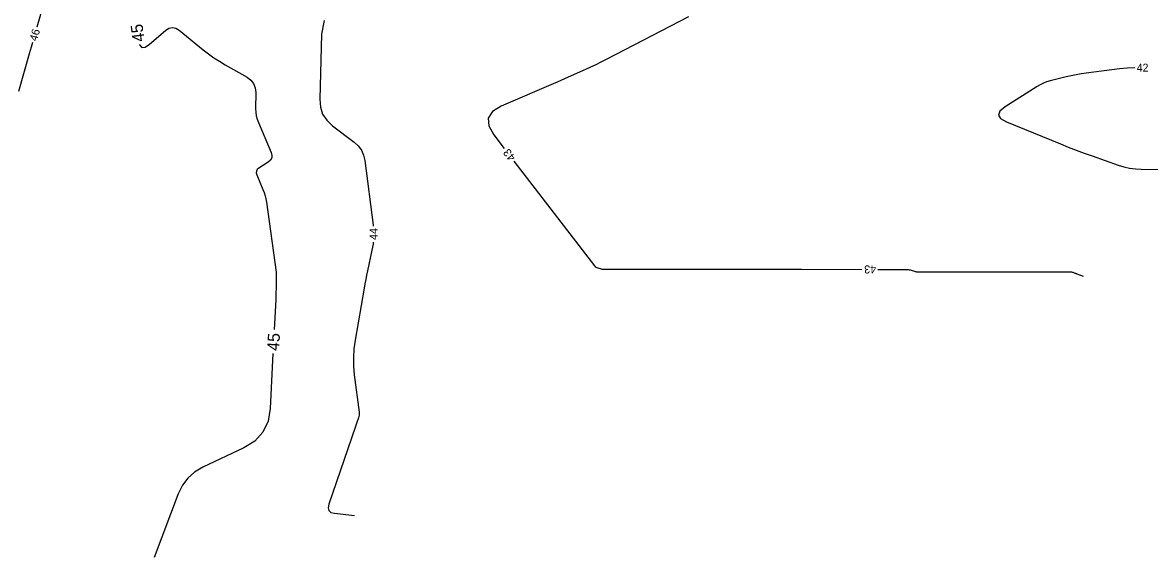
# Model space of a CAD drawing. Extents: x 2384780 to 2405861, y 547869 to 573706.
# Drawn here: x 2389896.7 to 2390178.3, y 552009.6 to 552143.3 of the extents above; entities that cross this region are included whole.
import ezdxf

# ---------------------------------------------------------------- set-up
doc = ezdxf.new("R2010")
doc.units = 0
doc.layers.add('Old_Level_60', color=7, linetype='Continuous')
doc.layers.add('Old_Level_61', color=7, linetype='Continuous')

msp = doc.modelspace()

# ---------------------------------------------------------------- linework, layer by layer
at = {"layer": 'Old_Level_60'}
for points in [[(2389902.55925, 552149.96625), (2389900.338, 552142.153), (2389900.32575, 552142.10975)], [(2389972.0795, 552143.82375), (2389971.47925, 552140.3395), (2389970.99625, 552124.1395), (2389971.14875, 552122.17225), (2389971.7295, 552120.41025), (2389972.7385, 552118.8535), (2389974.176, 552117.50175), (2389979.57075, 552113.421), (2389980.60525, 552112.47625), (2389981.39675, 552111.3905), (2389981.94525, 552110.164), (2389982.25075, 552108.79675), (2389984.31725, 552092.64375), (2389984.33575, 552092.42725)], [(2390063.14725, 552144.68775), (2390042.56375, 552134.03725), (2390041.2775, 552133.38325), (2390039.982, 552132.748), (2390038.67775, 552132.13125), (2390037.3645, 552131.533), (2390033.05975, 552129.6095), (2390032.13675, 552129.199), (2390031.212, 552128.7915), (2390030.286, 552128.3875), (2390029.3585, 552127.987), (2390016.355, 552122.396), (2390014.14825, 552121.0475), (2390013.101, 552119.39775), (2390013.21325, 552117.447), (2390014.48525, 552115.19525), (2390017.08725, 552111.81925)], [(2389899.2265, 552138.2635), (2389898.90175, 552137.133), (2389898.419, 552135.4605), (2389895.7045, 552126.07675)], [(2390174.6775, 552131.9525), (2390172.75925, 552131.85125), (2390170.8405, 552131.692), (2390168.926, 552131.4745), (2390162.53, 552130.6505), (2390161.2685, 552130.469), (2390160.014, 552130.25025), (2390158.76675, 552129.9945), (2390157.52625, 552129.7015), (2390153.486, 552128.68375), (2390152.63425, 552128.433), (2390151.81075, 552128.117), (2390151.0155, 552127.7355), (2390150.24825, 552127.28875), (2390142.23375, 552122.1865), (2390140.96675, 552121.134), (2390140.6005, 552120.1625), (2390141.13475, 552119.2725), (2390142.56975, 552118.46375), (2390156.06025, 552112.967), (2390158.02775, 552112.1795), (2390160.0045, 552111.416), (2390161.9905, 552110.677), (2390163.9855, 552109.962), (2390170.518, 552107.66625), (2390171.92825, 552107.2345), (2390173.3595, 552106.92225), (2390174.81175, 552106.73025), (2390176.28475, 552106.658), (2390194.722, 552106.506)], [(2390019.52925, 552108.65125), (2390039.689, 552082.4955), (2390039.85575, 552082.31025), (2390040.04475, 552082.15825), (2390040.25625, 552082.0395), (2390040.49025, 552081.95375), (2390041.291, 552081.72775), (2390041.46325, 552081.6855), (2390041.6375, 552081.65525), (2390041.81325, 552081.637), (2390041.9905, 552081.631), (2390068.59725, 552081.631), (2390074.29875, 552081.62975), (2390080.00025, 552081.62575), (2390085.70175, 552081.619), (2390091.403, 552081.60975), (2390106.44325, 552081.58175)], [(2389984.359, 552088.43625), (2389984.31425, 552087.9235), (2389984.04225, 552086.36175), (2389982.9315, 552081.2705), (2389982.6995, 552080.1785), (2389982.47925, 552079.084), (2389982.27075, 552077.98725), (2389982.074, 552076.888), (2389979.81575, 552063.869), (2389979.52525, 552061.72275), (2389979.39725, 552059.573), (2389979.43225, 552057.4195), (2389979.62975, 552055.26275), (2389980.83625, 552045.92475), (2389980.86275, 552045.55925), (2389980.847, 552045.19775), (2389980.78925, 552044.84075), (2389980.68925, 552044.48825), (2389980.2935, 552043.343), (2389980.20875, 552043.09775), (2389980.124, 552042.85225), (2389980.03925, 552042.607), (2389979.9545, 552042.3615), (2389973.24075, 552022.93), (2389973.06575, 552022.019), (2389973.24825, 552021.334), (2389973.78875, 552020.875), (2389974.68675, 552020.642), (2389979.712, 552020.08225)], [(2390110.44325, 552081.57425), (2390117.78725, 552081.5605), (2390118.04425, 552081.54975), (2390118.29775, 552081.518), (2390118.548, 552081.4655), (2390118.7945, 552081.3925), (2390119.5945, 552081.11925), (2390119.76725, 552081.068), (2390119.94225, 552081.0315), (2390120.11975, 552081.0095), (2390120.29975, 552081.00225), (2390158.51475, 552081.00225), (2390158.687, 552080.994), (2390158.85625, 552080.9695), (2390159.02225, 552080.9285), (2390159.185, 552080.871), (2390159.71125, 552080.6565), (2390159.82425, 552080.61125), (2390159.93775, 552080.5675), (2390160.052, 552080.525), (2390160.1665, 552080.484), (2390161.746, 552079.92875)]]:
    msp.add_lwpolyline(points, dxfattribs=at)
at = {"layer": 'Old_Level_61'}
for points in [[(2389925.944, 552137.78625), (2389925.9685, 552137.683), (2389926.534, 552137.07475), (2389927.3625, 552137.13275), (2389928.45375, 552137.85675), (2389932.4485, 552141.3095), (2389933.307, 552141.86775), (2389934.17125, 552142.06225), (2389935.0405, 552141.89325), (2389935.91525, 552141.36075), (2389941.9045, 552136.485), (2389943.207, 552135.468), (2389944.54775, 552134.5065), (2389945.9265, 552133.6005), (2389947.34325, 552132.74975), (2389952.85, 552129.59425), (2389953.8035, 552128.89), (2389954.48225, 552128.028), (2389954.886, 552127.00775), (2389955.01525, 552125.8295), (2389954.9885, 552121.72275), (2389955.0265, 552120.8515), (2389955.1525, 552119.998), (2389955.366, 552119.162), (2389955.66725, 552118.3435), (2389958.87075, 552110.829), (2389959.07075, 552110.09575), (2389959.011, 552109.44325), (2389958.6915, 552108.87075), (2389958.1125, 552108.37875), (2389955.79725, 552106.9025), (2389955.392, 552106.558), (2389955.16825, 552106.15725), (2389955.126, 552105.70025), (2389955.2655, 552105.18675), (2389956.79975, 552101.57775), (2389957.102, 552100.797), (2389957.351, 552100.0015), (2389957.547, 552099.19125), (2389957.69, 552098.36625), (2389960.1345, 552080.874), (2389960.147, 552080.76475), (2389960.154, 552080.65525), (2389960.15575, 552080.54575), (2389960.15225, 552080.436), (2389960.125, 552079.9645), (2389960.12375, 552079.94375), (2389960.1225, 552079.92275), (2389960.12125, 552079.902), (2389960.11975, 552079.88125), (2389960.115, 552079.813), (2389960.114, 552079.7985), (2389960.11325, 552079.78375), (2389960.11275, 552079.76925), (2389960.1125, 552079.7545), (2389960.08025, 552076.65975), (2389960.07, 552075.99675), (2389960.05325, 552075.33375), (2389960.0295, 552074.671), (2389959.9995, 552074.00875), (2389959.62075, 552066.53275)], [(2389959.317, 552060.54025), (2389958.62425, 552046.862), (2389958.0785, 552043.646), (2389956.79225, 552040.926), (2389954.7655, 552038.70225), (2389951.99825, 552036.97475), (2389941.7495, 552032.142), (2389939.72075, 552030.952), (2389938.027, 552029.45275), (2389936.668, 552027.6445), (2389935.644, 552025.527), (2389929.638, 552009.59825)]]:
    msp.add_lwpolyline(points, dxfattribs=at)

# ---------------------------------------------------------------- texts
at = {"layer": 'Old_Level_60'}
for s, rotation, p in [('46', 74.0505583, (2389900.33225, 552138.48825)), ('42', 0.8432944, (2390175.1255, 552130.9735)), ('43', 127.6236889, (2390020.06625, 552109.59225)), ('44', 90.334475, (2389985.46, 552088.95775)), ('43', 179.8931139, (2390110.02775, 552082.575))]:
    msp.add_text(s, height=2, rotation=rotation, dxfattribs=at).set_placement(p)
at = {"layer": 'Old_Level_61'}
for rotation, p in [(97.5285194, (2389927.265, 552138.657)), (87.0999306, (2389960.8505, 552061.1605))]:
    msp.add_text('45', height=3, rotation=rotation, dxfattribs=at).set_placement(p)

doc.saveas('drawing.dxf')
